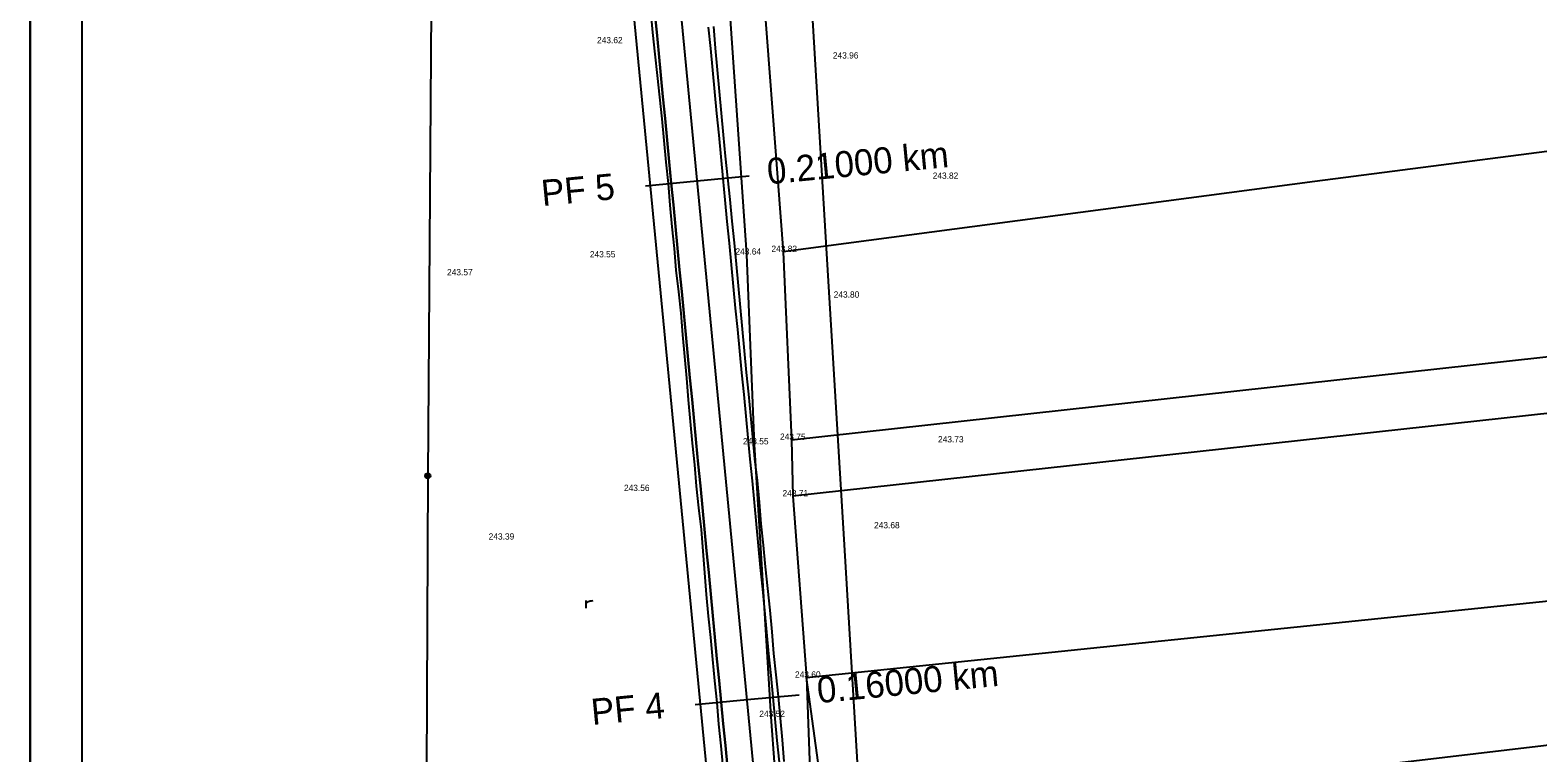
# Model space of a CAD drawing. Extents: x -555887 to -552101, y -1100251 to -1096546.
# Drawn here: x -554578.4 to -554433.8, y -1097790.6 to -1097721.3 of the extents above; entities that cross this region are included whole.
import ezdxf

# ---------------------------------------------------------------- set-up
doc = ezdxf.new("R2010")
doc.units = 0
for name, color, linetype in [('07_ELEKTRO', 7, 'Continuous'), ('PARCELY_cesty', 7, 'Continuous'), ('POLYGONY_SITUACE_PF', 7, 'Continuous'), ('POLYGONY_SITUACE_PF_POPISY', 7, 'Continuous'), ('POLYGONY_SITUACE_PO', 7, 'Continuous'), ('ram_HC1', 7, 'Continuous'), ('Výškopis', 7, 'Continuous'), ('ZSST', 7, 'Continuous'), ('zájem', 7, 'Continuous')]:
    doc.layers.add(name, color=color, linetype=linetype)

msp = doc.modelspace()

# ---------------------------------------------------------------- linework, layer by layer
at = {"layer": '07_ELEKTRO'}
msp.add_lwpolyline([(-554536.82, -1097177.88), (-554537.6, -1097278.41), (-554538.02, -1097373.3), (-554538.57, -1097463.61), (-554539.13, -1097565.86), (-554539.54, -1097665.45), (-554540.25, -1097764.02), (-554540.7, -1097863.05), (-554541.19, -1097956), (-554541.54, -1098055.43), (-554541.8, -1098155.57), (-554542, -1098255.51), (-554542.34, -1098356.72), (-554542.76, -1098456.4)], dxfattribs=at)
at = {"layer": 'PARCELY_cesty'}
msp.add_line((-554499.76, -1097935.24), (-554522.41, -1097699.57), dxfattribs=at)
at = {"layer": 'POLYGONY_SITUACE_PF'}
for p, q in [((-554514.41, -1097735.72), (-554509.44, -1097735.25)), ((-554519.39, -1097736.2), (-554514.41, -1097735.72)), ((-554514.61, -1097785.97), (-554509.63, -1097785.49)), ((-554509.63, -1097785.49), (-554504.65, -1097785.02))]:
    msp.add_line(p, q, dxfattribs=at)
at = {"layer": 'POLYGONY_SITUACE_PO'}
for p, q in [((-554494.32, -1097944.76), (-554517.09, -1097707.82)), ((-554518.9, -1097719.41), (-554518.69, -1097721.48)), ((-554518.3, -1097721.45), (-554518.5, -1097719.37)), ((-554518.5, -1097719.37), (-554518.3, -1097721.45)), ((-554513.12, -1097723.04), (-554513.32, -1097720.97)), ((-554513.12, -1097723.04), (-554513.32, -1097720.97)), ((-554512.65, -1097723), (-554512.82, -1097720.92)), ((-554518.69, -1097721.48), (-554518.47, -1097723.56)), ((-554518.1, -1097723.52), (-554518.3, -1097721.45)), ((-554518.3, -1097721.45), (-554518.1, -1097723.52)), ((-554518.47, -1097723.56), (-554518.24, -1097725.63)), ((-554517.9, -1097725.59), (-554518.1, -1097723.52)), ((-554518.1, -1097723.52), (-554517.9, -1097725.59)), ((-554512.92, -1097725.12), (-554513.12, -1097723.04)), ((-554512.92, -1097725.12), (-554513.12, -1097723.04)), ((-554512.47, -1097725.07), (-554512.65, -1097723)), ((-554512.72, -1097727.19), (-554512.92, -1097725.12)), ((-554512.72, -1097727.19), (-554512.92, -1097725.12)), ((-554512.29, -1097727.15), (-554512.47, -1097725.07)), ((-554518.24, -1097725.63), (-554518.03, -1097727.7)), ((-554517.7, -1097727.67), (-554517.9, -1097725.59)), ((-554517.9, -1097725.59), (-554517.7, -1097727.67)), ((-554518.03, -1097727.7), (-554517.82, -1097729.77)), ((-554517.5, -1097729.74), (-554517.7, -1097727.67)), ((-554517.7, -1097727.67), (-554517.5, -1097729.74)), ((-554512.52, -1097729.26), (-554512.72, -1097727.19)), ((-554512.52, -1097729.26), (-554512.72, -1097727.19)), ((-554512.1, -1097729.22), (-554512.29, -1097727.15)), ((-554512.32, -1097731.34), (-554512.52, -1097729.26)), ((-554512.32, -1097731.34), (-554512.52, -1097729.26)), ((-554511.9, -1097731.3), (-554512.1, -1097729.22)), ((-554517.82, -1097729.77), (-554517.61, -1097731.85)), ((-554517.3, -1097731.82), (-554517.5, -1097729.74)), ((-554517.5, -1097729.74), (-554517.3, -1097731.82)), ((-554517.61, -1097731.85), (-554517.41, -1097733.92)), ((-554517.1, -1097733.89), (-554517.3, -1097731.82)), ((-554517.3, -1097731.82), (-554517.1, -1097733.89)), ((-554512.12, -1097733.41), (-554512.32, -1097731.34)), ((-554512.12, -1097733.41), (-554512.32, -1097731.34)), ((-554511.7, -1097733.37), (-554511.9, -1097731.3)), ((-554517.41, -1097733.92), (-554517.21, -1097735.99)), ((-554516.9, -1097735.96), (-554517.1, -1097733.89)), ((-554517.1, -1097733.89), (-554516.9, -1097735.96)), ((-554511.92, -1097735.49), (-554512.12, -1097733.41)), ((-554511.92, -1097735.49), (-554512.12, -1097733.41)), ((-554511.49, -1097735.44), (-554511.7, -1097733.37)), ((-554511.73, -1097737.56), (-554511.92, -1097735.49)), ((-554511.73, -1097737.56), (-554511.92, -1097735.49)), ((-554511.27, -1097737.52), (-554511.49, -1097735.44)), ((-554517.21, -1097735.99), (-554517.05, -1097738.07)), ((-554516.7, -1097738.04), (-554516.9, -1097735.96)), ((-554516.9, -1097735.96), (-554516.7, -1097738.04)), ((-554517.05, -1097738.07), (-554516.84, -1097740.14)), ((-554516.5, -1097740.11), (-554516.7, -1097738.04)), ((-554516.7, -1097738.04), (-554516.5, -1097740.11)), ((-554511.53, -1097739.63), (-554511.73, -1097737.56)), ((-554511.53, -1097739.63), (-554511.73, -1097737.56)), ((-554511.05, -1097739.59), (-554511.27, -1097737.52)), ((-554511.33, -1097741.71), (-554511.53, -1097739.63)), ((-554511.33, -1097741.71), (-554511.53, -1097739.63)), ((-554510.84, -1097741.66), (-554511.05, -1097739.59)), ((-554516.84, -1097740.14), (-554516.64, -1097742.22)), ((-554516.3, -1097742.18), (-554516.5, -1097740.11)), ((-554516.5, -1097740.11), (-554516.3, -1097742.18)), ((-554516.64, -1097742.22), (-554516.45, -1097744.29)), ((-554516.1, -1097744.26), (-554516.3, -1097742.18)), ((-554516.3, -1097742.18), (-554516.1, -1097744.26)), ((-554511.13, -1097743.78), (-554511.33, -1097741.71)), ((-554511.13, -1097743.78), (-554511.33, -1097741.71)), ((-554510.64, -1097743.73), (-554510.84, -1097741.66)), ((-554510.93, -1097745.85), (-554511.13, -1097743.78)), ((-554510.93, -1097745.85), (-554511.13, -1097743.78)), ((-554510.45, -1097745.81), (-554510.64, -1097743.73)), ((-554516.45, -1097744.29), (-554516.2, -1097746.36)), ((-554515.9, -1097746.33), (-554516.1, -1097744.26)), ((-554516.1, -1097744.26), (-554515.9, -1097746.33)), ((-554516.2, -1097746.36), (-554516, -1097748.43)), ((-554515.71, -1097748.41), (-554515.9, -1097746.33)), ((-554515.9, -1097746.33), (-554515.71, -1097748.41)), ((-554510.73, -1097747.93), (-554510.93, -1097745.85)), ((-554510.73, -1097747.93), (-554510.93, -1097745.85)), ((-554510.26, -1097747.88), (-554510.45, -1097745.81)), ((-554516, -1097748.43), (-554515.82, -1097750.51)), ((-554515.51, -1097750.48), (-554515.71, -1097748.41)), ((-554515.71, -1097748.41), (-554515.51, -1097750.48)), ((-554510.53, -1097750), (-554510.73, -1097747.93)), ((-554510.53, -1097750), (-554510.73, -1097747.93)), ((-554510.06, -1097749.96), (-554510.26, -1097747.88)), ((-554515.82, -1097750.51), (-554515.64, -1097752.59)), ((-554515.31, -1097752.55), (-554515.51, -1097750.48)), ((-554515.51, -1097750.48), (-554515.31, -1097752.55)), ((-554510.33, -1097752.08), (-554510.53, -1097750)), ((-554510.33, -1097752.08), (-554510.53, -1097750)), ((-554509.87, -1097752.03), (-554510.06, -1097749.96)), ((-554515.64, -1097752.59), (-554515.43, -1097754.66)), ((-554515.11, -1097754.63), (-554515.31, -1097752.55)), ((-554515.31, -1097752.55), (-554515.11, -1097754.63)), ((-554510.13, -1097754.15), (-554510.33, -1097752.08)), ((-554510.13, -1097754.15), (-554510.33, -1097752.08)), ((-554509.68, -1097754.11), (-554509.87, -1097752.03)), ((-554509.93, -1097756.22), (-554510.13, -1097754.15)), ((-554509.93, -1097756.22), (-554510.13, -1097754.15)), ((-554509.48, -1097756.18), (-554509.68, -1097754.11)), ((-554515.43, -1097754.66), (-554515.28, -1097756.74)), ((-554514.91, -1097756.7), (-554515.11, -1097754.63)), ((-554515.11, -1097754.63), (-554514.91, -1097756.7)), ((-554515.28, -1097756.74), (-554515.1, -1097758.81)), ((-554514.71, -1097758.77), (-554514.91, -1097756.7)), ((-554514.91, -1097756.7), (-554514.71, -1097758.77)), ((-554509.73, -1097758.3), (-554509.93, -1097756.22)), ((-554509.73, -1097758.3), (-554509.93, -1097756.22)), ((-554509.26, -1097758.25), (-554509.48, -1097756.18)), ((-554509.53, -1097760.37), (-554509.73, -1097758.3)), ((-554509.53, -1097760.37), (-554509.73, -1097758.3)), ((-554509.09, -1097760.33), (-554509.26, -1097758.25)), ((-554515.1, -1097758.81), (-554514.89, -1097760.89)), ((-554514.51, -1097760.85), (-554514.71, -1097758.77)), ((-554514.71, -1097758.77), (-554514.51, -1097760.85)), ((-554514.89, -1097760.89), (-554514.69, -1097762.96)), ((-554514.31, -1097762.92), (-554514.51, -1097760.85)), ((-554514.51, -1097760.85), (-554514.31, -1097762.92)), ((-554509.33, -1097762.44), (-554509.53, -1097760.37)), ((-554509.33, -1097762.44), (-554509.53, -1097760.37)), ((-554508.88, -1097762.4), (-554509.09, -1097760.33)), ((-554514.69, -1097762.96), (-554514.51, -1097765.03)), ((-554514.11, -1097765), (-554514.31, -1097762.92)), ((-554514.31, -1097762.92), (-554514.11, -1097765)), ((-554509.13, -1097764.52), (-554509.33, -1097762.44)), ((-554509.13, -1097764.52), (-554509.33, -1097762.44)), ((-554508.64, -1097764.47), (-554508.88, -1097762.4)), ((-554514.51, -1097765.03), (-554514.28, -1097767.11)), ((-554513.91, -1097767.07), (-554514.11, -1097765)), ((-554514.11, -1097765), (-554513.91, -1097767.07)), ((-554508.93, -1097766.59), (-554509.13, -1097764.52)), ((-554508.93, -1097766.59), (-554509.13, -1097764.52)), ((-554508.46, -1097766.55), (-554508.64, -1097764.47)), ((-554514.28, -1097767.11), (-554514.04, -1097769.18)), ((-554513.71, -1097769.14), (-554513.91, -1097767.07)), ((-554513.91, -1097767.07), (-554513.71, -1097769.14)), ((-554508.74, -1097768.67), (-554508.93, -1097766.59)), ((-554508.74, -1097768.67), (-554508.93, -1097766.59)), ((-554508.28, -1097768.62), (-554508.46, -1097766.55)), ((-554508.54, -1097770.74), (-554508.74, -1097768.67)), ((-554508.54, -1097770.74), (-554508.74, -1097768.67)), ((-554508.06, -1097770.69), (-554508.28, -1097768.62)), ((-554514.04, -1097769.18), (-554513.87, -1097771.25)), ((-554513.51, -1097771.22), (-554513.71, -1097769.14)), ((-554513.71, -1097769.14), (-554513.51, -1097771.22)), ((-554513.87, -1097771.25), (-554513.71, -1097773.33)), ((-554513.31, -1097773.29), (-554513.51, -1097771.22)), ((-554513.51, -1097771.22), (-554513.31, -1097773.29)), ((-554508.34, -1097772.81), (-554508.54, -1097770.74)), ((-554508.34, -1097772.81), (-554508.54, -1097770.74)), ((-554507.86, -1097772.77), (-554508.06, -1097770.69)), ((-554508.14, -1097774.89), (-554508.34, -1097772.81)), ((-554508.14, -1097774.89), (-554508.34, -1097772.81)), ((-554507.65, -1097774.84), (-554507.86, -1097772.77)), ((-554513.71, -1097773.33), (-554513.55, -1097775.41)), ((-554513.11, -1097775.37), (-554513.31, -1097773.29)), ((-554513.31, -1097773.29), (-554513.11, -1097775.37)), ((-554513.55, -1097775.41), (-554513.36, -1097777.48)), ((-554512.92, -1097777.44), (-554513.11, -1097775.37)), ((-554513.11, -1097775.37), (-554512.92, -1097777.44)), ((-554507.94, -1097776.96), (-554508.14, -1097774.89)), ((-554507.94, -1097776.96), (-554508.14, -1097774.89)), ((-554507.43, -1097776.91), (-554507.65, -1097774.84)), ((-554507.74, -1097779.03), (-554507.94, -1097776.96)), ((-554507.74, -1097779.03), (-554507.94, -1097776.96)), ((-554507.22, -1097778.98), (-554507.43, -1097776.91)), ((-554513.36, -1097777.48), (-554513.14, -1097779.55)), ((-554512.72, -1097779.51), (-554512.92, -1097777.44)), ((-554512.92, -1097777.44), (-554512.72, -1097779.51)), ((-554513.14, -1097779.55), (-554512.95, -1097781.63)), ((-554512.52, -1097781.59), (-554512.72, -1097779.51)), ((-554512.72, -1097779.51), (-554512.52, -1097781.59)), ((-554507.54, -1097781.11), (-554507.74, -1097779.03)), ((-554507.54, -1097781.11), (-554507.74, -1097779.03)), ((-554507.08, -1097781.06), (-554507.22, -1097778.98)), ((-554512.95, -1097781.63), (-554512.75, -1097783.7)), ((-554512.32, -1097783.66), (-554512.52, -1097781.59)), ((-554512.52, -1097781.59), (-554512.32, -1097783.66)), ((-554507.34, -1097783.18), (-554507.54, -1097781.11)), ((-554507.34, -1097783.18), (-554507.54, -1097781.11)), ((-554506.85, -1097783.13), (-554507.08, -1097781.06)), ((-554507.14, -1097785.26), (-554507.34, -1097783.18)), ((-554507.14, -1097785.26), (-554507.34, -1097783.18)), ((-554506.62, -1097785.21), (-554506.85, -1097783.13)), ((-554512.75, -1097783.7), (-554512.55, -1097785.78)), ((-554512.12, -1097785.73), (-554512.32, -1097783.66)), ((-554512.32, -1097783.66), (-554512.12, -1097785.73)), ((-554512.55, -1097785.78), (-554512.36, -1097787.85)), ((-554511.92, -1097787.81), (-554512.12, -1097785.73)), ((-554512.12, -1097785.73), (-554511.92, -1097787.81)), ((-554506.94, -1097787.33), (-554507.14, -1097785.26)), ((-554506.94, -1097787.33), (-554507.14, -1097785.26)), ((-554506.43, -1097787.28), (-554506.62, -1097785.21)), ((-554506.74, -1097789.4), (-554506.94, -1097787.33)), ((-554506.74, -1097789.4), (-554506.94, -1097787.33)), ((-554506.24, -1097789.35), (-554506.43, -1097787.28)), ((-554512.36, -1097787.85), (-554512.15, -1097789.92)), ((-554511.72, -1097789.88), (-554511.92, -1097787.81)), ((-554511.92, -1097787.81), (-554511.72, -1097789.88)), ((-554512.15, -1097789.92), (-554511.95, -1097792)), ((-554511.52, -1097791.96), (-554511.72, -1097789.88)), ((-554511.72, -1097789.88), (-554511.52, -1097791.96)), ((-554506.54, -1097791.48), (-554506.74, -1097789.4)), ((-554506.54, -1097791.48), (-554506.74, -1097789.4)), ((-554506.08, -1097791.43), (-554506.24, -1097789.35))]:
    msp.add_line(p, q, dxfattribs=at)
at = {"layer": 'ram_HC1'}
for points in [[(-554578.37, -1097626.82), (-554215.29, -1097626.82), (-554215.29, -1097971.05), (-554578.37, -1097971.05)], [(-554573.37, -1097631.82), (-554220.29, -1097631.82), (-554220.29, -1097966.05), (-554573.37, -1097966.05)]]:
    msp.add_lwpolyline(points, close=True, dxfattribs=at)
for points in [[(-554578.37, -1097971.05), (-554215.29, -1097971.05), (-554215.29, -1097626.82), (-554578.37, -1097626.82), (-554578.37, -1097971.05)], [(-554573.37, -1097631.82), (-554220.29, -1097631.82), (-554220.29, -1097966.05), (-554573.37, -1097966.05), (-554573.37, -1097631.82)]]:
    msp.add_lwpolyline(points, dxfattribs=at)
at = {"layer": 'ZSST'}
for points in [[(-554536.82, -1097177.88), (-554537.6, -1097278.41), (-554538.02, -1097373.3), (-554538.57, -1097463.61), (-554539.13, -1097565.86), (-554539.54, -1097665.45), (-554540.25, -1097764.02), (-554540.7, -1097863.05)], [(-554505.93, -1097806.32), (-554507.33, -1097787.15), (-554508.91, -1097761.01), (-554509.66, -1097742.8), (-554511.75, -1097712.79), (-554513.58, -1097684.15), (-554514.95, -1097661.69), (-554516.79, -1097630.95), (-554518.35, -1097608.74), (-554519.88, -1097586.68), (-554521.44, -1097557.64), (-554518.63, -1097556.96), (-554516.69, -1097586.54), (-554515.31, -1097608.04), (-554513.85, -1097630.87), (-554512.31, -1097661.08), (-554510.26, -1097683.83), (-554504.91, -1097684.72), (-554488.13, -1097682.95), (-554454.89, -1097678.09), (-554427.97, -1097673.93)], [(-554375.07, -1097675.34), (-554376.48, -1097670.31), (-554380.31, -1097669.62), (-554391.09, -1097670.89), (-554427.26, -1097676.93), (-554454.67, -1097680.77), (-554487.61, -1097685.6), (-554502.67, -1097687.9), (-554507.97, -1097691.12), (-554509.75, -1097693.98), (-554508.52, -1097711.87), (-554506.18, -1097742.54), (-554505.38, -1097760.57), (-554505.26, -1097765.99), (-554503.94, -1097783.38), (-554503.38, -1097798.36), (-554502.89, -1097806.7), (-554501.1, -1097825.65), (-554499.52, -1097860.36), (-554498.38, -1097882.55), (-554497.18, -1097896.97), (-554493.27, -1097934.67), (-554492.2, -1097940.22), (-554491.25, -1097941.81)], [(-554376.48, -1097670.31), (-554375.76, -1097675.27), (-554372.91, -1097697.64), (-554372.08, -1097704.42), (-554369.85, -1097725.28), (-554422.57, -1097731.58), (-554455.2, -1097735.79), (-554506.18, -1097742.54)], [(-554505.38, -1097760.57), (-554420.27, -1097751.2), (-554367.39, -1097745.88), (-554369.85, -1097725.28)], [(-554367.39, -1097745.88), (-554366.64, -1097750.93), (-554420.16, -1097756.63), (-554505.26, -1097765.99)], [(-554503.94, -1097783.38), (-554365.32, -1097769.06), (-554366.64, -1097750.93)], [(-554365.32, -1097769.06), (-554362.97, -1097781.35), (-554417.87, -1097788.11), (-554501.93, -1097798.06), (-554503.94, -1097783.38)], [(-554525.05, -1097776.73), (-554525.05, -1097776)], [(-554525.05, -1097776.24), (-554524.95, -1097776.14), (-554524.85, -1097776.08), (-554524.69, -1097776.03), (-554524.54, -1097776.01), (-554524.39, -1097776)]]:
    msp.add_lwpolyline(points, dxfattribs=at)
for radius in [0.25, 0.158, 0.05]:
    msp.add_circle((-554540.25, -1097764.02), radius, dxfattribs=at)
at = {"layer": 'zájem'}
msp.add_lwpolyline([(-554371.48, -1097668.3), (-554500.56, -1097683.64), (-554505.23, -1097689.22), (-554503.68, -1097714.94), (-554502.04, -1097742.17), (-554500.33, -1097770.64), (-554498.72, -1097797.42), (-554497.03, -1097825.53), (-554495.26, -1097854.83), (-554493.6, -1097882.42), (-554491.89, -1097910.92), (-554490.4, -1097935.62), (-554487.31, -1097940.43), (-554340.94, -1097921.89)], dxfattribs=at)

# ---------------------------------------------------------------- texts
at = {"layer": 'POLYGONY_SITUACE_PF_POPISY'}
for s, p in [('0.21000 km', (-554507.6, -1097736.07)), ('PF 5', (-554529.25, -1097738.15)), ('0.16000 km', (-554502.81, -1097785.84)), ('PF 4', (-554524.47, -1097787.93))]:
    msp.add_text(s, height=2.5, rotation=5.4895, dxfattribs=at).set_placement(p)
at = {"layer": 'Výškopis'}
for s, p in [('243.62', (-554524.02, -1097722.52)), ('243.96', (-554501.41, -1097723.99)), ('243.82', (-554491.84, -1097735.53)), ('243.55', (-554524.71, -1097743.07)), ('243.64', (-554510.75, -1097742.8)), ('243.82', (-554507.3, -1097742.54)), ('243.57', (-554538.4, -1097744.79)), ('243.80', (-554501.33, -1097746.93)), ('243.75', (-554506.48, -1097760.57)), ('243.55', (-554510.03, -1097761.01)), ('243.73', (-554491.33, -1097760.82)), ('243.56', (-554521.44, -1097765.48)), ('243.71', (-554506.24, -1097765.99)), ('243.68', (-554497.46, -1097769.06)), ('243.39', (-554534.41, -1097770.14)), ('243.60', (-554505.04, -1097783.38)), ('243.52', (-554508.46, -1097787.15))]:
    msp.add_text(s, height=0.6, dxfattribs=at).set_placement(p)

doc.saveas('drawing.dxf')
